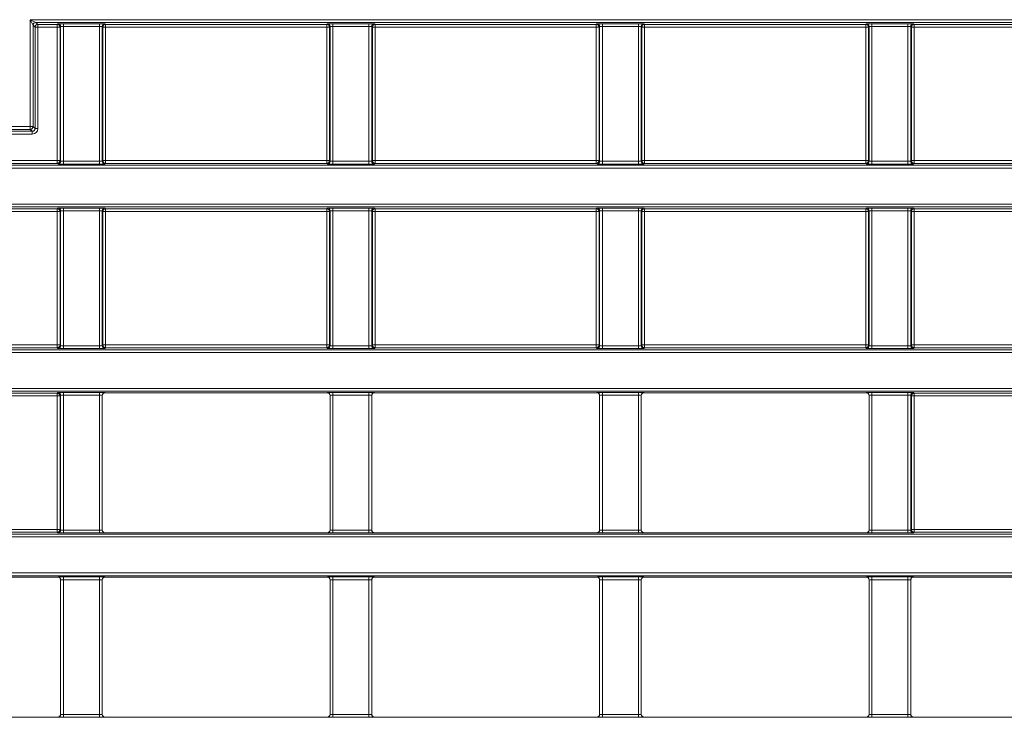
# Model space of a CAD drawing. Header units: millimetres. Extents: x 0 to 1118, y 0 to 864.
# Tile 341 of 390: x 488 to 505, y 650 to 662. Entities that reach past the tile are written whole.
import ezdxf

# ---------------------------------------------------------------- set-up
doc = ezdxf.new("R2010")
doc.units = ezdxf.units.MM

msp = doc.modelspace()

# ---------------------------------------------------------------- linework, layer by layer
at = {"color": 9, "linetype": 'Continuous', "lineweight": 0}
for p, q in [((487.7146, 662.3984), (487.8146, 662.3484)), ((487.7146, 662.3984), (603.9156, 662.3984)), ((487.7646, 662.2984), (487.7146, 662.3984)), ((487.7146, 660.4645), (487.7146, 662.3984)), ((487.7646, 662.2984), (487.7646, 660.4645)), ((487.8, 662.263), (487.7646, 662.2984)), ((487.8, 660.4291), (487.8, 662.263)), ((487.85, 662.263), (487.8, 662.263)), ((603.9156, 662.3484), (487.8146, 662.3484)), ((487.8146, 662.3484), (487.85, 662.313)), ((487.85, 662.313), (488.2015, 662.313)), ((487.85, 662.313), (487.85, 662.263)), ((488.2015, 662.263), (487.85, 662.263)), ((487.85, 662.263), (487.85, 660.4291)), ((488.2015, 662.313), (488.2129, 662.3244)), ((488.2015, 662.313), (488.2015, 662.263)), ((488.2515, 662.263), (488.2015, 662.263)), ((488.2015, 659.8494), (488.2015, 662.263)), ((488.2629, 662.2744), (488.2515, 662.263)), ((488.2515, 662.263), (488.2515, 659.8494)), ((488.2629, 659.838), (488.2629, 662.2744)), ((488.3129, 662.3261), (488.9646, 662.3261)), ((488.3129, 662.2761), (488.3129, 662.3261)), ((488.9646, 662.2761), (488.3129, 662.2761)), ((488.3129, 662.2761), (488.3129, 659.8363)), ((488.9646, 662.2761), (488.9646, 662.3261)), ((488.9646, 659.8363), (488.9646, 662.2761)), ((489.0146, 662.2744), (489.0146, 659.838)), ((489.026, 662.263), (489.0146, 662.2744)), ((489.026, 659.8494), (489.026, 662.263)), ((489.076, 662.263), (489.026, 662.263)), ((489.0646, 662.3244), (489.076, 662.313)), ((489.076, 662.313), (493.0765, 662.313)), ((489.076, 662.263), (489.076, 662.313)), ((493.0765, 662.263), (489.076, 662.263)), ((489.076, 662.263), (489.076, 659.8494)), ((493.0765, 662.313), (493.0879, 662.3244)), ((493.0765, 662.263), (493.0765, 662.313)), ((493.1265, 662.263), (493.0765, 662.263)), ((493.0765, 659.8494), (493.0765, 662.263)), ((493.1379, 662.2744), (493.1265, 662.263)), ((493.1265, 662.263), (493.1265, 659.8494)), ((493.1379, 659.838), (493.1379, 662.2744)), ((493.1879, 662.3261), (493.8396, 662.3261)), ((493.1879, 662.2761), (493.1879, 662.3261)), ((493.8396, 662.2761), (493.1879, 662.2761)), ((493.1879, 662.2761), (493.1879, 659.8363)), ((493.8396, 662.2761), (493.8396, 662.3261)), ((493.8396, 659.8363), (493.8396, 662.2761)), ((493.8896, 662.2744), (493.8896, 659.838)), ((493.901, 662.263), (493.8896, 662.2744)), ((493.901, 659.8494), (493.901, 662.263)), ((493.951, 662.263), (493.901, 662.263)), ((493.9396, 662.3244), (493.951, 662.313)), ((493.951, 662.313), (497.9515, 662.313)), ((493.951, 662.263), (493.951, 662.313)), ((493.951, 662.263), (493.951, 659.8494)), ((497.9515, 662.263), (493.951, 662.263)), ((497.9515, 662.313), (497.9629, 662.3244)), ((497.9515, 662.263), (497.9515, 662.313)), ((498.0015, 662.263), (497.9515, 662.263)), ((497.9515, 659.8494), (497.9515, 662.263)), ((498.0129, 662.2744), (498.0015, 662.263)), ((498.0015, 662.263), (498.0015, 659.8494)), ((498.0129, 659.838), (498.0129, 662.2744)), ((498.0629, 662.3261), (498.7146, 662.3261)), ((498.0629, 662.2761), (498.0629, 662.3261)), ((498.7146, 662.2761), (498.0629, 662.2761)), ((498.0629, 662.2761), (498.0629, 659.8363)), ((498.7146, 662.2761), (498.7146, 662.3261)), ((498.7146, 659.8363), (498.7146, 662.2761)), ((498.7646, 662.2744), (498.7646, 659.838)), ((498.776, 662.263), (498.7646, 662.2744)), ((498.776, 659.8494), (498.776, 662.263)), ((498.826, 662.263), (498.776, 662.263)), ((498.8146, 662.3244), (498.826, 662.313)), ((498.826, 662.313), (502.8265, 662.313)), ((498.826, 662.263), (498.826, 662.313)), ((498.826, 662.263), (498.826, 659.8494)), ((502.8265, 662.263), (498.826, 662.263)), ((502.8265, 662.313), (502.8379, 662.3244)), ((502.8265, 662.263), (502.8265, 662.313)), ((502.8265, 659.8494), (502.8265, 662.263)), ((502.8765, 662.263), (502.8265, 662.263)), ((502.8879, 662.2744), (502.8765, 662.263)), ((502.8765, 662.263), (502.8765, 659.8494)), ((502.8879, 659.838), (502.8879, 662.2744)), ((502.9379, 662.3261), (503.5896, 662.3261)), ((502.9379, 662.2761), (502.9379, 662.3261)), ((503.5896, 662.2761), (502.9379, 662.2761)), ((502.9379, 662.2761), (502.9379, 659.8363)), ((503.5896, 662.2761), (503.5896, 662.3261)), ((503.5896, 659.8363), (503.5896, 662.2761)), ((503.6396, 662.2744), (503.6396, 659.838)), ((503.651, 662.263), (503.6396, 662.2744)), ((503.651, 659.8494), (503.651, 662.263)), ((503.701, 662.263), (503.651, 662.263)), ((503.6896, 662.3244), (503.701, 662.313)), ((503.701, 662.313), (507.7015, 662.313)), ((503.701, 662.263), (503.701, 662.313)), ((507.7015, 662.263), (503.701, 662.263)), ((503.701, 662.263), (503.701, 659.8494)), ((478.5629, 660.4645), (487.7146, 660.4645)), ((487.7146, 660.4145), (478.5629, 660.4145)), ((487.7146, 660.4145), (487.7146, 660.4645)), ((487.7146, 660.4645), (487.7646, 660.4645)), ((487.75, 660.3791), (487.7146, 660.4145)), ((487.7646, 660.4645), (487.8, 660.4291)), ((487.85, 660.4291), (487.8, 660.4291)), ((484.201, 660.3791), (487.75, 660.3791)), ((487.75, 660.3291), (484.201, 660.3291)), ((487.75, 660.3291), (487.75, 660.3791)), ((470.0133, 659.764), (609.6392, 659.764)), ((609.6392, 659.714), (470.0133, 659.714)), ((484.201, 659.8494), (488.2015, 659.8494)), ((488.2015, 659.7994), (484.201, 659.7994)), ((488.2015, 659.7994), (488.2015, 659.8494)), ((488.2515, 659.8494), (488.2015, 659.8494)), ((488.2129, 659.788), (488.2015, 659.7994)), ((488.2515, 659.8494), (488.2629, 659.838)), ((488.3129, 659.7863), (488.3129, 659.8363)), ((488.3129, 659.8363), (488.9646, 659.8363)), ((488.9646, 659.7863), (488.3129, 659.7863)), ((488.9646, 659.7863), (488.9646, 659.8363)), ((489.0146, 659.838), (489.026, 659.8494)), ((489.076, 659.8494), (489.026, 659.8494)), ((489.076, 659.7994), (489.0646, 659.788)), ((489.076, 659.7994), (489.076, 659.8494)), ((489.076, 659.8494), (493.0765, 659.8494)), ((493.0765, 659.7994), (489.076, 659.7994)), ((493.0765, 659.7994), (493.0765, 659.8494)), ((493.1265, 659.8494), (493.0765, 659.8494)), ((493.0879, 659.788), (493.0765, 659.7994)), ((493.1265, 659.8494), (493.1379, 659.838)), ((493.1879, 659.7863), (493.1879, 659.8363)), ((493.1879, 659.8363), (493.8396, 659.8363)), ((493.8396, 659.7863), (493.1879, 659.7863)), ((493.8396, 659.7863), (493.8396, 659.8363)), ((493.8896, 659.838), (493.901, 659.8494)), ((493.951, 659.8494), (493.901, 659.8494)), ((493.951, 659.7994), (493.9396, 659.788)), ((493.951, 659.7994), (493.951, 659.8494)), ((493.951, 659.8494), (497.9515, 659.8494)), ((497.9515, 659.7994), (493.951, 659.7994)), ((497.9515, 659.7994), (497.9515, 659.8494)), ((498.0015, 659.8494), (497.9515, 659.8494)), ((497.9629, 659.788), (497.9515, 659.7994)), ((498.0015, 659.8494), (498.0129, 659.838)), ((498.0629, 659.7863), (498.0629, 659.8363)), ((498.0629, 659.8363), (498.7146, 659.8363)), ((498.7146, 659.7863), (498.0629, 659.7863)), ((498.7146, 659.7863), (498.7146, 659.8363)), ((498.7646, 659.838), (498.776, 659.8494)), ((498.826, 659.8494), (498.776, 659.8494)), ((498.826, 659.7994), (498.8146, 659.788)), ((498.826, 659.7994), (498.826, 659.8494)), ((498.826, 659.8494), (502.8265, 659.8494)), ((502.8265, 659.7994), (498.826, 659.7994)), ((502.8765, 659.8494), (502.8265, 659.8494)), ((502.8265, 659.7994), (502.8265, 659.8494)), ((502.8379, 659.788), (502.8265, 659.7994)), ((502.8765, 659.8494), (502.8879, 659.838)), ((502.9379, 659.7863), (502.9379, 659.8363)), ((502.9379, 659.8363), (503.5896, 659.8363)), ((503.5896, 659.7863), (502.9379, 659.7863)), ((503.5896, 659.7863), (503.5896, 659.8363)), ((503.6396, 659.838), (503.651, 659.8494)), ((503.701, 659.8494), (503.651, 659.8494)), ((503.701, 659.7994), (503.6896, 659.788)), ((503.701, 659.7994), (503.701, 659.8494)), ((503.701, 659.8494), (507.7015, 659.8494)), ((507.7015, 659.7994), (503.701, 659.7994)), ((470.0133, 659.0623), (609.6392, 659.0623)), ((609.6392, 659.0123), (470.0133, 659.0123)), ((484.201, 658.9769), (488.2015, 658.9769)), ((488.2015, 658.9769), (488.2129, 658.9883)), ((488.2015, 658.9269), (488.2015, 658.9769)), ((488.3129, 658.99), (488.9646, 658.99)), ((488.3129, 658.94), (488.3129, 658.99)), ((488.9646, 658.94), (488.9646, 658.99)), ((489.0646, 658.9883), (489.076, 658.9769)), ((489.076, 658.9769), (493.0765, 658.9769)), ((489.076, 658.9269), (489.076, 658.9769)), ((493.0765, 658.9769), (493.0879, 658.9883)), ((493.0765, 658.9269), (493.0765, 658.9769)), ((493.1879, 658.99), (493.8396, 658.99)), ((493.1879, 658.94), (493.1879, 658.99)), ((493.8396, 658.94), (493.8396, 658.99)), ((493.9396, 658.9883), (493.951, 658.9769)), ((493.951, 658.9769), (497.9515, 658.9769)), ((493.951, 658.9269), (493.951, 658.9769)), ((497.9515, 658.9769), (497.9629, 658.9883)), ((497.9515, 658.9269), (497.9515, 658.9769)), ((498.0629, 658.99), (498.7146, 658.99)), ((498.0629, 658.94), (498.0629, 658.99)), ((498.7146, 658.94), (498.7146, 658.99)), ((498.8146, 658.9883), (498.826, 658.9769)), ((498.826, 658.9769), (502.8265, 658.9769)), ((498.826, 658.9269), (498.826, 658.9769)), ((502.8265, 658.9769), (502.8379, 658.9883)), ((502.8265, 658.9269), (502.8265, 658.9769)), ((502.9379, 658.99), (503.5896, 658.99)), ((502.9379, 658.94), (502.9379, 658.99)), ((503.5896, 658.94), (503.5896, 658.99)), ((503.6896, 658.9883), (503.701, 658.9769)), ((503.701, 658.9769), (507.7015, 658.9769)), ((503.701, 658.9269), (503.701, 658.9769)), ((488.2015, 658.9269), (484.201, 658.9269)), ((488.2015, 658.9269), (488.2515, 658.9269)), ((488.2015, 656.5133), (488.2015, 658.9269)), ((488.2629, 658.9383), (488.2515, 658.9269)), ((488.2515, 658.9269), (488.2515, 656.5133)), ((488.2629, 656.5019), (488.2629, 658.9383)), ((488.9646, 658.94), (488.3129, 658.94)), ((488.3129, 658.94), (488.3129, 656.5002)), ((488.9646, 656.5002), (488.9646, 658.94)), ((489.0146, 658.9383), (489.0146, 656.5019)), ((489.026, 658.9269), (489.0146, 658.9383)), ((489.026, 656.5133), (489.026, 658.9269)), ((489.026, 658.9269), (489.076, 658.9269)), ((493.0765, 658.9269), (489.076, 658.9269)), ((489.076, 658.9269), (489.076, 656.5133)), ((493.0765, 658.9269), (493.1265, 658.9269)), ((493.0765, 656.5133), (493.0765, 658.9269)), ((493.1379, 658.9383), (493.1265, 658.9269)), ((493.1265, 658.9269), (493.1265, 656.5133)), ((493.1379, 656.5019), (493.1379, 658.9383)), ((493.8396, 658.94), (493.1879, 658.94)), ((493.1879, 658.94), (493.1879, 656.5002)), ((493.8396, 656.5002), (493.8396, 658.94)), ((493.8896, 658.9383), (493.8896, 656.5019)), ((493.901, 658.9269), (493.8896, 658.9383)), ((493.901, 656.5133), (493.901, 658.9269)), ((493.901, 658.9269), (493.951, 658.9269)), ((493.951, 658.9269), (493.951, 656.5133)), ((497.9515, 658.9269), (493.951, 658.9269)), ((497.9515, 658.9269), (498.0015, 658.9269)), ((497.9515, 656.5133), (497.9515, 658.9269)), ((498.0129, 658.9383), (498.0015, 658.9269)), ((498.0015, 658.9269), (498.0015, 656.5133)), ((498.0129, 656.5019), (498.0129, 658.9383)), ((498.7146, 658.94), (498.0629, 658.94)), ((498.0629, 658.94), (498.0629, 656.5002)), ((498.7146, 656.5002), (498.7146, 658.94)), ((498.7646, 658.9383), (498.7646, 656.5019)), ((498.776, 658.9269), (498.7646, 658.9383)), ((498.776, 656.5133), (498.776, 658.9269)), ((498.776, 658.9269), (498.826, 658.9269)), ((498.826, 658.9269), (498.826, 656.5133)), ((502.8265, 658.9269), (498.826, 658.9269)), ((502.8265, 658.9269), (502.8765, 658.9269)), ((502.8265, 656.5133), (502.8265, 658.9269)), ((502.8879, 658.9383), (502.8765, 658.9269)), ((502.8765, 658.9269), (502.8765, 656.5133)), ((502.8879, 656.5019), (502.8879, 658.9383)), ((503.5896, 658.94), (502.9379, 658.94)), ((502.9379, 658.94), (502.9379, 656.5002)), ((503.5896, 656.5002), (503.5896, 658.94)), ((503.6396, 658.9383), (503.6396, 656.5019)), ((503.651, 658.9269), (503.6396, 658.9383)), ((503.651, 656.5133), (503.651, 658.9269)), ((503.651, 658.9269), (503.701, 658.9269)), ((503.701, 658.9269), (503.701, 656.5133)), ((507.7015, 658.9269), (503.701, 658.9269)), ((484.201, 656.5133), (488.2015, 656.5133)), ((488.2015, 656.5133), (488.2515, 656.5133)), ((488.2015, 656.4633), (488.2015, 656.5133)), ((488.2515, 656.5133), (488.2629, 656.5019)), ((488.3129, 656.4502), (488.3129, 656.5002)), ((488.3129, 656.5002), (488.9646, 656.5002)), ((488.9646, 656.4502), (488.9646, 656.5002)), ((489.0146, 656.5019), (489.026, 656.5133)), ((489.026, 656.5133), (489.076, 656.5133)), ((489.076, 656.4633), (489.076, 656.5133)), ((489.076, 656.5133), (493.0765, 656.5133)), ((493.0765, 656.5133), (493.1265, 656.5133)), ((493.0765, 656.4633), (493.0765, 656.5133)), ((493.1265, 656.5133), (493.1379, 656.5019)), ((493.1879, 656.4502), (493.1879, 656.5002)), ((493.1879, 656.5002), (493.8396, 656.5002)), ((493.8396, 656.4502), (493.8396, 656.5002)), ((493.8896, 656.5019), (493.901, 656.5133)), ((493.901, 656.5133), (493.951, 656.5133)), ((493.951, 656.4633), (493.951, 656.5133)), ((493.951, 656.5133), (497.9515, 656.5133)), ((497.9515, 656.5133), (498.0015, 656.5133)), ((497.9515, 656.4633), (497.9515, 656.5133)), ((498.0015, 656.5133), (498.0129, 656.5019)), ((498.0629, 656.4502), (498.0629, 656.5002)), ((498.0629, 656.5002), (498.7146, 656.5002)), ((498.7146, 656.4502), (498.7146, 656.5002)), ((498.7646, 656.5019), (498.776, 656.5133)), ((498.776, 656.5133), (498.826, 656.5133)), ((498.826, 656.4633), (498.826, 656.5133)), ((498.826, 656.5133), (502.8265, 656.5133)), ((502.8265, 656.4633), (502.8265, 656.5133)), ((502.8265, 656.5133), (502.8765, 656.5133)), ((502.8765, 656.5133), (502.8879, 656.5019)), ((502.9379, 656.4502), (502.9379, 656.5002)), ((502.9379, 656.5002), (503.5896, 656.5002)), ((503.5896, 656.4502), (503.5896, 656.5002)), ((503.6396, 656.5019), (503.651, 656.5133)), ((503.651, 656.5133), (503.701, 656.5133)), ((503.701, 656.4633), (503.701, 656.5133)), ((503.701, 656.5133), (507.7015, 656.5133)), ((470.0133, 656.4279), (609.6392, 656.4279)), ((609.6392, 656.3779), (470.0133, 656.3779)), ((488.2015, 656.4633), (484.201, 656.4633)), ((488.2129, 656.4519), (488.2015, 656.4633)), ((488.9646, 656.4502), (488.3129, 656.4502)), ((489.076, 656.4633), (489.0646, 656.4519)), ((493.0765, 656.4633), (489.076, 656.4633)), ((493.0879, 656.4519), (493.0765, 656.4633)), ((493.8396, 656.4502), (493.1879, 656.4502)), ((493.951, 656.4633), (493.9396, 656.4519)), ((497.9515, 656.4633), (493.951, 656.4633)), ((497.9629, 656.4519), (497.9515, 656.4633)), ((498.7146, 656.4502), (498.0629, 656.4502)), ((498.826, 656.4633), (498.8146, 656.4519)), ((502.8265, 656.4633), (498.826, 656.4633)), ((502.8379, 656.4519), (502.8265, 656.4633)), ((503.5896, 656.4502), (502.9379, 656.4502)), ((503.701, 656.4633), (503.6896, 656.4519)), ((507.7015, 656.4633), (503.701, 656.4633)), ((470.0133, 655.7262), (609.6392, 655.7262)), ((609.6392, 655.6762), (470.0133, 655.6762)), ((484.201, 655.6408), (488.2015, 655.6408)), ((488.2015, 655.5908), (484.201, 655.5908)), ((488.2015, 655.6408), (488.2129, 655.6522)), ((488.2015, 655.5908), (488.2015, 655.6408)), ((488.2015, 655.5908), (488.2515, 655.5908)), ((488.2015, 653.1771), (488.2015, 655.5908)), ((488.2629, 655.6022), (488.2515, 655.5908)), ((488.2515, 655.5908), (488.2515, 653.1771)), ((488.2629, 653.1658), (488.2629, 655.6022)), ((488.3129, 655.6539), (488.9646, 655.6539)), ((488.3129, 655.6039), (488.3129, 655.6539)), ((488.9646, 655.6039), (488.3129, 655.6039)), ((488.3129, 655.6039), (488.3129, 653.1641)), ((488.9646, 655.6039), (488.9646, 655.6539)), ((488.9646, 653.1641), (488.9646, 655.6039)), ((489.0146, 655.6022), (489.0146, 653.1658)), ((489.0164, 655.6004), (489.0146, 655.6022)), ((489.0646, 655.6522), (489.0663, 655.6504)), ((493.0861, 655.6504), (493.0879, 655.6522)), ((493.1379, 655.6022), (493.1361, 655.6004)), ((493.1379, 653.1658), (493.1379, 655.6022)), ((493.1879, 655.6539), (493.8396, 655.6539)), ((493.1879, 655.6539), (493.1879, 655.6039)), ((493.8396, 655.6039), (493.1879, 655.6039)), ((493.1879, 655.6039), (493.1879, 653.1641)), ((493.8396, 655.6539), (493.8396, 655.6039)), ((493.8396, 653.1641), (493.8396, 655.6039)), ((493.8896, 655.6022), (493.8896, 653.1658)), ((493.8914, 655.6004), (493.8896, 655.6022)), ((493.9396, 655.6522), (493.9413, 655.6504)), ((497.9611, 655.6504), (497.9629, 655.6522)), ((498.0129, 655.6022), (498.0111, 655.6004)), ((498.0129, 653.1658), (498.0129, 655.6022)), ((498.0629, 655.6539), (498.7146, 655.6539)), ((498.0629, 655.6539), (498.0629, 655.6039)), ((498.7146, 655.6039), (498.0629, 655.6039)), ((498.0629, 655.6039), (498.0629, 653.1641)), ((498.7146, 655.6539), (498.7146, 655.6039)), ((498.7146, 653.1641), (498.7146, 655.6039)), ((498.7646, 655.6022), (498.7646, 653.1658)), ((498.7664, 655.6004), (498.7646, 655.6022)), ((498.8146, 655.6522), (498.8163, 655.6504)), ((502.8361, 655.6504), (502.8379, 655.6522)), ((502.8879, 655.6022), (502.8861, 655.6004)), ((502.8879, 653.1658), (502.8879, 655.6022)), ((502.9379, 655.6539), (503.5896, 655.6539)), ((502.9379, 655.6539), (502.9379, 655.6039)), ((503.5896, 655.6039), (502.9379, 655.6039)), ((502.9379, 655.6039), (502.9379, 653.1641)), ((503.5896, 655.6539), (503.5896, 655.6039)), ((503.5896, 653.1641), (503.5896, 655.6039)), ((503.6396, 655.6022), (503.6396, 653.1658)), ((503.651, 655.5908), (503.6396, 655.6022)), ((503.651, 653.1771), (503.651, 655.5908)), ((503.701, 655.5908), (503.651, 655.5908)), ((503.6896, 655.6522), (503.701, 655.6408)), ((503.701, 655.6408), (507.7015, 655.6408)), ((503.701, 655.5908), (503.701, 655.6408)), ((503.701, 655.5908), (503.701, 653.1771)), ((507.7015, 655.5908), (503.701, 655.5908)), ((484.201, 653.1771), (488.2015, 653.1771)), ((488.2015, 653.1272), (484.201, 653.1272)), ((488.2015, 653.1272), (488.2015, 653.1771)), ((488.2515, 653.1771), (488.2015, 653.1771)), ((488.2129, 653.1158), (488.2015, 653.1272)), ((488.2515, 653.1771), (488.2629, 653.1658)), ((488.3129, 653.1141), (488.3129, 653.1641)), ((488.3129, 653.1641), (488.9646, 653.1641)), ((488.9646, 653.1141), (488.3129, 653.1141)), ((488.9646, 653.1141), (488.9646, 653.1641)), ((489.0146, 653.1658), (489.0164, 653.1675)), ((489.0663, 653.1175), (489.0646, 653.1158)), ((493.0879, 653.1158), (493.0861, 653.1175)), ((493.1361, 653.1675), (493.1379, 653.1658)), ((493.1879, 653.1641), (493.8396, 653.1641)), ((493.1879, 653.1641), (493.1879, 653.1141)), ((493.8396, 653.1141), (493.1879, 653.1141)), ((493.8396, 653.1641), (493.8396, 653.1141)), ((493.8896, 653.1658), (493.8914, 653.1675)), ((493.9413, 653.1175), (493.9396, 653.1158)), ((497.9629, 653.1158), (497.9611, 653.1175)), ((498.0111, 653.1675), (498.0129, 653.1658)), ((498.0629, 653.1641), (498.0629, 653.1141)), ((498.0629, 653.1641), (498.7146, 653.1641)), ((498.7146, 653.1141), (498.0629, 653.1141)), ((498.7146, 653.1641), (498.7146, 653.1141)), ((498.7646, 653.1658), (498.7664, 653.1675)), ((498.8163, 653.1175), (498.8146, 653.1158)), ((502.8379, 653.1158), (502.8361, 653.1175)), ((502.8861, 653.1675), (502.8879, 653.1658)), ((502.9379, 653.1641), (503.5896, 653.1641)), ((502.9379, 653.1641), (502.9379, 653.1141)), ((503.5896, 653.1141), (502.9379, 653.1141)), ((503.5896, 653.1641), (503.5896, 653.1141)), ((503.6396, 653.1658), (503.651, 653.1771)), ((503.701, 653.1771), (503.651, 653.1771)), ((503.701, 653.1272), (503.6896, 653.1158)), ((503.701, 653.1272), (503.701, 653.1771)), ((503.701, 653.1771), (507.7015, 653.1771)), ((507.7015, 653.1272), (503.701, 653.1272)), ((470.0133, 653.0918), (609.6392, 653.0918)), ((609.6392, 653.0418), (470.0133, 653.0418)), ((470.0133, 652.3901), (609.6392, 652.3901)), ((609.6392, 652.3401), (470.0133, 652.3401)), ((488.2111, 652.3143), (488.2129, 652.3161)), ((488.2629, 652.2661), (488.2611, 652.2643)), ((488.2629, 649.8297), (488.2629, 652.2661)), ((488.3129, 652.3178), (488.9646, 652.3178)), ((488.3129, 652.3178), (488.3129, 652.2678)), ((488.9646, 652.2678), (488.3129, 652.2678)), ((488.3129, 652.2678), (488.3129, 649.8279)), ((488.9646, 652.3178), (488.9646, 652.2678)), ((488.9646, 649.8279), (488.9646, 652.2678)), ((489.0146, 652.2661), (489.0146, 649.8297)), ((489.0164, 652.2643), (489.0146, 652.2661)), ((489.0646, 652.3161), (489.0663, 652.3143)), ((493.0861, 652.3143), (493.0879, 652.3161)), ((493.1379, 652.2661), (493.1361, 652.2643)), ((493.1379, 649.8297), (493.1379, 652.2661)), ((493.1879, 652.3178), (493.8396, 652.3178)), ((493.1879, 652.3178), (493.1879, 652.2678)), ((493.8396, 652.2678), (493.1879, 652.2678)), ((493.1879, 652.2678), (493.1879, 649.8279)), ((493.8396, 652.3178), (493.8396, 652.2678)), ((493.8396, 649.8279), (493.8396, 652.2678)), ((493.8896, 652.2661), (493.8896, 649.8297)), ((493.8914, 652.2643), (493.8896, 652.2661)), ((493.9396, 652.3161), (493.9413, 652.3143)), ((497.9611, 652.3143), (497.9629, 652.3161)), ((498.0129, 652.2661), (498.0111, 652.2643)), ((498.0129, 649.8297), (498.0129, 652.2661)), ((498.0629, 652.3178), (498.7146, 652.3178)), ((498.0629, 652.3178), (498.0629, 652.2678)), ((498.7146, 652.2678), (498.0629, 652.2678)), ((498.0629, 652.2678), (498.0629, 649.8279)), ((498.7146, 652.3178), (498.7146, 652.2678)), ((498.7146, 649.8279), (498.7146, 652.2678)), ((498.7646, 652.2661), (498.7646, 649.8297)), ((498.7664, 652.2643), (498.7646, 652.2661)), ((498.8146, 652.3161), (498.8163, 652.3143)), ((502.8361, 652.3143), (502.8379, 652.3161)), ((502.8879, 652.2661), (502.8861, 652.2643)), ((502.8879, 649.8297), (502.8879, 652.2661)), ((502.9379, 652.3178), (503.5896, 652.3178)), ((502.9379, 652.3178), (502.9379, 652.2678)), ((503.5896, 652.2678), (502.9379, 652.2678)), ((502.9379, 652.2678), (502.9379, 649.8279)), ((503.5896, 652.3178), (503.5896, 652.2678)), ((503.5896, 649.8279), (503.5896, 652.2678)), ((503.6396, 652.2661), (503.6396, 649.8297)), ((503.6414, 652.2643), (503.6396, 652.2661)), ((503.6896, 652.3161), (503.6913, 652.3143)), ((488.2129, 649.7797), (488.2111, 649.7814)), ((488.2611, 649.8314), (488.2629, 649.8297)), ((488.3129, 649.8279), (488.3129, 649.7779)), ((488.3129, 649.8279), (488.9646, 649.8279)), ((488.9646, 649.7779), (488.3129, 649.7779)), ((488.9646, 649.8279), (488.9646, 649.7779)), ((489.0146, 649.8297), (489.0164, 649.8314)), ((489.0663, 649.7814), (489.0646, 649.7797)), ((493.0879, 649.7797), (493.0861, 649.7814)), ((493.1361, 649.8314), (493.1379, 649.8297)), ((493.1879, 649.8279), (493.8396, 649.8279)), ((493.1879, 649.8279), (493.1879, 649.7779)), ((493.8396, 649.7779), (493.1879, 649.7779)), ((493.8396, 649.8279), (493.8396, 649.7779)), ((493.8896, 649.8297), (493.8914, 649.8314)), ((493.9413, 649.7814), (493.9396, 649.7797)), ((497.9629, 649.7797), (497.9611, 649.7814)), ((498.0111, 649.8314), (498.0129, 649.8297)), ((498.0629, 649.8279), (498.0629, 649.7779)), ((498.0629, 649.8279), (498.7146, 649.8279)), ((498.7146, 649.7779), (498.0629, 649.7779)), ((498.7146, 649.8279), (498.7146, 649.7779)), ((498.7646, 649.8297), (498.7664, 649.8314)), ((498.8163, 649.7814), (498.8146, 649.7797)), ((502.8379, 649.7797), (502.8361, 649.7814)), ((502.8861, 649.8314), (502.8879, 649.8297)), ((502.9379, 649.8279), (503.5896, 649.8279)), ((502.9379, 649.8279), (502.9379, 649.7779)), ((503.5896, 649.7779), (502.9379, 649.7779)), ((503.5896, 649.8279), (503.5896, 649.7779)), ((503.6396, 649.8297), (503.6414, 649.8314)), ((503.6913, 649.7814), (503.6896, 649.7797))]:
    msp.add_line(p, q, dxfattribs=at)
at = {"color": 7, "linetype": 'Continuous', "lineweight": 15}
for p, q in [((489.0164, 653.1675), (489.0164, 655.6004)), ((489.0663, 655.6504), (493.0861, 655.6504)), ((493.1361, 655.6004), (493.1361, 653.1675)), ((493.8914, 653.1675), (493.8914, 655.6004)), ((493.9413, 655.6504), (497.9611, 655.6504)), ((498.0111, 655.6004), (498.0111, 653.1675)), ((498.7664, 653.1675), (498.7664, 655.6004)), ((498.8163, 655.6504), (502.8361, 655.6504)), ((502.8861, 655.6004), (502.8861, 653.1675)), ((489.0663, 653.1175), (493.0861, 653.1175)), ((493.9413, 653.1175), (497.9611, 653.1175)), ((498.8163, 653.1175), (502.8361, 653.1175)), ((484.1913, 652.3143), (488.2111, 652.3143)), ((488.2611, 652.2643), (488.2611, 649.8314)), ((489.0164, 649.8314), (489.0164, 652.2643)), ((489.0663, 652.3143), (493.0861, 652.3143)), ((493.1361, 652.2643), (493.1361, 649.8314)), ((493.8914, 649.8314), (493.8914, 652.2643)), ((493.9413, 652.3143), (497.9611, 652.3143)), ((498.0111, 652.2643), (498.0111, 649.8314)), ((498.7664, 649.8314), (498.7664, 652.2643)), ((498.8163, 652.3143), (502.8361, 652.3143)), ((502.8861, 652.2643), (502.8861, 649.8314)), ((503.6414, 649.8314), (503.6414, 652.2643)), ((503.6913, 652.3143), (507.7111, 652.3143)), ((484.1913, 649.7814), (488.2111, 649.7814)), ((489.0663, 649.7814), (493.0861, 649.7814)), ((493.9413, 649.7814), (497.9611, 649.7814)), ((498.8163, 649.7814), (502.8361, 649.7814)), ((503.6913, 649.7814), (507.7111, 649.7814))]:
    msp.add_line(p, q, dxfattribs=at)
at = {"color": 9, "linetype": 'Continuous', "lineweight": 0}
for centre, start, end in [((487.8146, 662.2984), 90.02044, 179.97956), ((487.85, 662.263), 90.02044, 179.97956), ((488.2015, 662.263), 0.02044, 89.97956), ((488.2129, 662.2744), 0.02044, 89.97956), ((489.0646, 662.2744), 90.02044, 179.97956), ((489.076, 662.263), 90.02044, 179.97956), ((493.0765, 662.263), 0.02044, 89.97956), ((493.0879, 662.2744), 0.02044, 89.97956), ((493.9396, 662.2744), 90.02044, 179.97956), ((493.951, 662.263), 90.02044, 179.97956), ((497.9515, 662.263), 0.02044, 89.97956), ((497.9629, 662.2744), 0.02044, 89.97956), ((498.8146, 662.2744), 90.02044, 179.97956), ((498.826, 662.263), 90.02044, 179.97956), ((502.8265, 662.263), 0.02044, 89.97956), ((502.8379, 662.2744), 0.02044, 89.97956), ((503.6896, 662.2744), 90.02044, 179.97956), ((503.701, 662.263), 90.02044, 179.97956), ((487.7146, 660.4645), 270.02044, 359.97956), ((488.2015, 659.8494), 270.02044, 359.97956), ((488.2129, 659.838), 270.02044, 359.97956), ((489.0646, 659.838), 180.02044, 269.97956), ((489.076, 659.8494), 180.02044, 269.97956), ((493.0765, 659.8494), 270.02044, 359.97956), ((493.0879, 659.838), 270.02044, 359.97956), ((493.9396, 659.838), 180.02044, 269.97956), ((493.951, 659.8494), 180.02044, 269.97956), ((497.9515, 659.8494), 270.02044, 359.97956), ((497.9629, 659.838), 270.02044, 359.97956), ((498.8146, 659.838), 180.02044, 269.97956), ((498.826, 659.8494), 180.02044, 269.97956), ((502.8265, 659.8494), 270.02044, 359.97956), ((502.8379, 659.838), 270.02044, 359.97956), ((503.6896, 659.838), 180.02044, 269.97956), ((503.701, 659.8494), 180.02044, 269.97956), ((488.2015, 658.9269), 0.02044, 89.97956), ((488.2129, 658.9383), 0.02044, 89.97956), ((489.0646, 658.9383), 90.02044, 179.97956), ((489.076, 658.9269), 90.02044, 179.97956), ((493.0765, 658.9269), 0.02044, 89.97956), ((493.0879, 658.9383), 0.02044, 89.97956), ((493.9396, 658.9383), 90.02044, 179.97956), ((493.951, 658.9269), 90.02044, 179.97956), ((497.9515, 658.9269), 0.02044, 89.97956), ((497.9629, 658.9383), 0.02044, 89.97956), ((498.8146, 658.9383), 90.02044, 179.97956), ((498.826, 658.9269), 90.02044, 179.97956), ((502.8265, 658.9269), 0.02044, 89.97956), ((502.8379, 658.9383), 0.02044, 89.97956), ((503.6896, 658.9383), 90.02044, 179.97956), ((503.701, 658.9269), 90.02044, 179.97956), ((488.2015, 656.5133), 270.02044, 359.97956), ((488.2129, 656.5019), 270.02044, 359.97956), ((489.0646, 656.5019), 180.02044, 269.97956), ((489.076, 656.5133), 180.02044, 269.97956), ((493.0765, 656.5133), 270.02044, 359.97956), ((493.0879, 656.5019), 270.02044, 359.97956), ((493.9396, 656.5019), 180.02044, 269.97956), ((493.951, 656.5133), 180.02044, 269.97956), ((497.9515, 656.5133), 270.02044, 359.97956), ((497.9629, 656.5019), 270.02044, 359.97956), ((498.8146, 656.5019), 180.02044, 269.97956), ((498.826, 656.5133), 180.02044, 269.97956), ((502.8265, 656.5133), 270.02044, 359.97956), ((502.8379, 656.5019), 270.02044, 359.97956), ((503.6896, 656.5019), 180.02044, 269.97956), ((503.701, 656.5133), 180.02044, 269.97956), ((488.2015, 655.5908), 0.02044, 89.97956), ((488.2129, 655.6022), 0.02044, 89.97956), ((489.0646, 655.6022), 90.02044, 179.97956), ((493.0879, 655.6022), 0.02044, 89.97956), ((493.9396, 655.6022), 90.02044, 179.97956), ((497.9629, 655.6022), 0.02044, 89.97956), ((498.8146, 655.6022), 90.02044, 179.97956), ((502.8379, 655.6022), 0.02044, 89.97956), ((503.6896, 655.6022), 90.02044, 179.97956), ((503.701, 655.5908), 90.02044, 179.97956), ((488.2015, 653.1772), 270.02044, 359.97956), ((488.2129, 653.1658), 270.02044, 359.97956), ((489.0646, 653.1658), 180.02044, 269.97956), ((493.0879, 653.1658), 270.02044, 359.97956), ((493.9396, 653.1658), 180.02044, 269.97956), ((497.9629, 653.1658), 270.02044, 359.97956), ((498.8146, 653.1658), 180.02044, 269.97956), ((502.8379, 653.1658), 270.02044, 359.97956), ((503.6896, 653.1658), 180.02044, 269.97956), ((503.701, 653.1772), 180.02044, 269.97956), ((488.2129, 652.266), 0.02044, 89.97956), ((489.0646, 652.266), 90.02044, 179.97956), ((493.0879, 652.266), 0.02044, 89.97956), ((493.9396, 652.266), 90.02044, 179.97956), ((497.9629, 652.266), 0.02044, 89.97956), ((498.8146, 652.266), 90.02044, 179.97956), ((502.8379, 652.266), 0.02044, 89.97956), ((503.6896, 652.266), 90.02044, 179.97956), ((488.2129, 649.8297), 270.02044, 359.97956), ((489.0646, 649.8297), 180.02044, 269.97956), ((493.0879, 649.8297), 270.02044, 359.97956), ((493.9396, 649.8297), 180.02044, 269.97956), ((497.9629, 649.8297), 270.02044, 359.97956), ((498.8146, 649.8297), 180.02044, 269.97956), ((502.8379, 649.8297), 270.02044, 359.97956), ((503.6896, 649.8297), 180.02044, 269.97956)]:
    msp.add_arc(centre, 0.05, start, end, dxfattribs=at)
for centre, major_axis, ratio, start_param, end_param in [((488.3129, 662.3244), (0.1, 0), 0.0174551, 1.5707963, 3.1241394), ((488.3129, 662.2744), (0.05, 0), 0.0349101, 1.5707963, 3.1241394), ((488.9646, 662.3244), (0.1, 0), 0.0174551, 0.0174533, 1.5707963), ((488.9646, 662.2744), (0.05, 0), 0.0349101, 0.0174533, 1.5707963), ((493.1879, 662.3244), (0.1, 0), 0.0174551, 1.5707963, 3.1241394), ((493.1879, 662.2744), (0.05, 0), 0.0349101, 1.5707963, 3.1241394), ((493.8396, 662.3244), (0.1, 0), 0.0174551, 0.0174533, 1.5707963), ((493.8396, 662.2744), (0.05, 0), 0.0349101, 0.0174533, 1.5707963), ((498.0629, 662.3244), (0.1, 0), 0.0174551, 1.5707963, 3.1241394), ((498.0629, 662.2744), (0.05, 0), 0.0349101, 1.5707963, 3.1241394), ((498.7146, 662.3244), (0.1, 0), 0.0174551, 0.0174533, 1.5707963), ((498.7146, 662.2744), (0.05, 0), 0.0349101, 0.0174533, 1.5707963), ((502.9379, 662.3244), (0.1, 0), 0.0174551, 1.5707963, 3.1241394), ((502.9379, 662.2744), (0.05, 0), 0.0349101, 1.5707963, 3.1241394), ((503.5896, 662.3244), (0.1, 0), 0.0174551, 0.0174533, 1.5707963), ((503.5896, 662.2744), (0.05, 0), 0.0349101, 0.0174533, 1.5707963), ((487.7499, 660.4291), (0.0354, -0.0354), 0.999087, 5.4979394, 7.0684312), ((487.7499, 660.4291), (-0.0707, 0.0707), 0.9996955, 2.3563468, 3.9268385), ((488.3129, 659.788), (0.1, 0), 0.0174551, 3.1590459, 4.712389), ((488.3129, 659.838), (0.05, 0), 0.0349101, 3.1590459, 4.712389), ((488.9646, 659.838), (0.05, 0), 0.0349101, 4.712389, 6.265732), ((488.9646, 659.788), (0.1, 0), 0.0174551, 4.712389, 6.265732), ((493.1879, 659.788), (0.1, 0), 0.0174551, 3.1590459, 4.712389), ((493.1879, 659.838), (0.05, 0), 0.0349101, 3.1590459, 4.712389), ((493.8396, 659.838), (0.05, 0), 0.0349101, 4.712389, 6.265732), ((493.8396, 659.788), (0.1, 0), 0.0174551, 4.712389, 6.265732), ((498.0629, 659.788), (0.1, 0), 0.0174551, 3.1590459, 4.712389), ((498.0629, 659.838), (0.05, 0), 0.0349101, 3.1590459, 4.712389), ((498.7146, 659.838), (0.05, 0), 0.0349101, 4.712389, 6.265732), ((498.7146, 659.788), (0.1, 0), 0.0174551, 4.712389, 6.265732), ((502.9379, 659.788), (0.1, 0), 0.0174551, 3.1590459, 4.712389), ((502.9379, 659.838), (0.05, 0), 0.0349101, 3.1590459, 4.712389), ((503.5896, 659.838), (0.05, 0), 0.0349101, 4.712389, 6.265732), ((503.5896, 659.788), (0.1, 0), 0.0174551, 4.712389, 6.265732), ((488.3129, 658.9882), (0.1, 0), 0.0174551, 1.5707963, 3.1241394), ((488.9646, 658.9882), (0.1, 0), 0.0174551, 0.0174533, 1.5707963), ((493.1879, 658.9882), (0.1, 0), 0.0174551, 1.5707963, 3.1241394), ((493.8396, 658.9882), (0.1, 0), 0.0174551, 0.0174533, 1.5707963), ((498.0629, 658.9882), (0.1, 0), 0.0174551, 1.5707963, 3.1241394), ((498.7146, 658.9882), (0.1, 0), 0.0174551, 0.0174533, 1.5707963), ((502.9379, 658.9882), (0.1, 0), 0.0174551, 1.5707963, 3.1241394), ((503.5896, 658.9882), (0.1, 0), 0.0174551, 0.0174533, 1.5707963), ((488.3129, 658.9383), (0.05, 0), 0.0349101, 1.5707963, 3.1241394), ((488.9646, 658.9383), (0.05, 0), 0.0349101, 0.0174533, 1.5707963), ((493.1879, 658.9383), (0.05, 0), 0.0349101, 1.5707963, 3.1241394), ((493.8396, 658.9383), (0.05, 0), 0.0349101, 0.0174533, 1.5707963), ((498.0629, 658.9383), (0.05, 0), 0.0349101, 1.5707963, 3.1241394), ((498.7146, 658.9383), (0.05, 0), 0.0349101, 0.0174533, 1.5707963), ((502.9379, 658.9383), (0.05, 0), 0.0349101, 1.5707963, 3.1241394), ((503.5896, 658.9383), (0.05, 0), 0.0349101, 0.0174533, 1.5707963), ((488.3129, 656.5019), (0.05, 0), 0.0349101, 3.1590459, 4.712389), ((488.9646, 656.5019), (0.05, 0), 0.0349101, 4.712389, 6.265732), ((493.1879, 656.5019), (0.05, 0), 0.0349101, 3.1590459, 4.712389), ((493.8396, 656.5019), (0.05, 0), 0.0349101, 4.712389, 6.265732), ((498.0629, 656.5019), (0.05, 0), 0.0349101, 3.1590459, 4.712389), ((498.7146, 656.5019), (0.05, 0), 0.0349101, 4.712389, 6.265732), ((502.9379, 656.5019), (0.05, 0), 0.0349101, 3.1590459, 4.712389), ((503.5896, 656.5019), (0.05, 0), 0.0349101, 4.712389, 6.265732), ((488.3129, 656.4519), (0.1, 0), 0.0174551, 3.1590459, 4.712389), ((488.9646, 656.4519), (0.1, 0), 0.0174551, 4.712389, 6.265732), ((493.1879, 656.4519), (0.1, 0), 0.0174551, 3.1590459, 4.712389), ((493.8396, 656.4519), (0.1, 0), 0.0174551, 4.712389, 6.265732), ((498.0629, 656.4519), (0.1, 0), 0.0174551, 3.1590459, 4.712389), ((498.7146, 656.4519), (0.1, 0), 0.0174551, 4.712389, 6.265732), ((502.9379, 656.4519), (0.1, 0), 0.0174551, 3.1590459, 4.712389), ((503.5896, 656.4519), (0.1, 0), 0.0174551, 4.712389, 6.265732), ((488.3129, 655.6521), (0.1, 0), 0.0174551, 1.5707963, 3.1241394), ((488.3129, 655.6021), (0.05, 0), 0.0349101, 1.5707963, 3.1241394), ((488.9646, 655.6521), (0.1, 0), 0.0174551, 0.0174533, 1.5707963), ((488.9646, 655.6021), (0.05, 0), 0.0349101, 0.0174533, 1.5707963), ((493.1879, 655.6521), (0.1, 0), 0.0174551, 1.5707963, 3.1241394), ((493.1879, 655.6021), (0.05, 0), 0.0349101, 1.5707963, 3.1241394), ((493.8396, 655.6521), (0.1, 0), 0.0174551, 0.0174533, 1.5707963), ((493.8396, 655.6021), (0.05, 0), 0.0349101, 0.0174533, 1.5707963), ((498.0629, 655.6521), (0.1, 0), 0.0174551, 1.5707963, 3.1241394), ((498.0629, 655.6021), (0.05, 0), 0.0349101, 1.5707963, 3.1241394), ((498.7146, 655.6521), (0.1, 0), 0.0174551, 0.0174533, 1.5707963), ((498.7146, 655.6021), (0.05, 0), 0.0349101, 0.0174533, 1.5707963), ((502.9379, 655.6521), (0.1, 0), 0.0174551, 1.5707963, 3.1241394), ((502.9379, 655.6021), (0.05, 0), 0.0349101, 1.5707963, 3.1241394), ((503.5896, 655.6521), (0.1, 0), 0.0174551, 0.0174533, 1.5707963), ((503.5896, 655.6021), (0.05, 0), 0.0349101, 0.0174533, 1.5707963), ((488.3129, 653.1158), (0.1, 0), 0.0174551, 3.1590459, 4.712389), ((488.3129, 653.1658), (0.05, 0), 0.0349101, 3.1590459, 4.712389), ((488.9646, 653.1658), (0.05, 0), 0.0349101, 4.712389, 6.265732), ((488.9646, 653.1158), (0.1, 0), 0.0174551, 4.712389, 6.265732), ((493.1879, 653.1158), (0.1, 0), 0.0174551, 3.1590459, 4.712389), ((493.1879, 653.1658), (0.05, 0), 0.0349101, 3.1590459, 4.712389), ((493.8396, 653.1658), (0.05, 0), 0.0349101, 4.712389, 6.265732), ((493.8396, 653.1158), (0.1, 0), 0.0174551, 4.712389, 6.265732), ((498.0629, 653.1158), (0.1, 0), 0.0174551, 3.1590459, 4.712389), ((498.0629, 653.1658), (0.05, 0), 0.0349101, 3.1590459, 4.712389), ((498.7146, 653.1658), (0.05, 0), 0.0349101, 4.712389, 6.265732), ((498.7146, 653.1158), (0.1, 0), 0.0174551, 4.712389, 6.265732), ((502.9379, 653.1158), (0.1, 0), 0.0174551, 3.1590459, 4.712389), ((502.9379, 653.1658), (0.05, 0), 0.0349101, 3.1590459, 4.712389), ((503.5896, 653.1658), (0.05, 0), 0.0349101, 4.712389, 6.265732), ((503.5896, 653.1158), (0.1, 0), 0.0174551, 4.712389, 6.265732), ((488.3129, 652.316), (0.1, 0), 0.0174551, 1.5707963, 3.1241394), ((488.3129, 652.266), (0.05, 0), 0.0349101, 1.5707963, 3.1241394), ((488.9646, 652.316), (0.1, 0), 0.0174551, 0.0174533, 1.5707963), ((488.9646, 652.266), (0.05, 0), 0.0349101, 0.0174533, 1.5707963), ((493.1879, 652.316), (0.1, 0), 0.0174551, 1.5707963, 3.1241394), ((493.1879, 652.266), (0.05, 0), 0.0349101, 1.5707963, 3.1241394), ((493.8396, 652.316), (0.1, 0), 0.0174551, 0.0174533, 1.5707963), ((493.8396, 652.266), (0.05, 0), 0.0349101, 0.0174533, 1.5707963), ((498.0629, 652.316), (0.1, 0), 0.0174551, 1.5707963, 3.1241394), ((498.0629, 652.266), (0.05, 0), 0.0349101, 1.5707963, 3.1241394), ((498.7146, 652.316), (0.1, 0), 0.0174551, 0.0174533, 1.5707963), ((498.7146, 652.266), (0.05, 0), 0.0349101, 0.0174533, 1.5707963), ((502.9379, 652.316), (0.1, 0), 0.0174551, 1.5707963, 3.1241394), ((502.9379, 652.266), (0.05, 0), 0.0349101, 1.5707963, 3.1241394), ((503.5896, 652.316), (0.1, 0), 0.0174551, 0.0174533, 1.5707963), ((503.5896, 652.266), (0.05, 0), 0.0349101, 0.0174533, 1.5707963), ((488.3129, 649.7797), (0.1, 0), 0.0174551, 3.1590459, 4.712389), ((488.3129, 649.8297), (0.05, 0), 0.0349101, 3.1590459, 4.712389), ((488.9646, 649.8297), (0.05, 0), 0.0349101, 4.712389, 6.265732), ((488.9646, 649.7797), (0.1, 0), 0.0174551, 4.712389, 6.265732), ((493.1879, 649.7797), (0.1, 0), 0.0174551, 3.1590459, 4.712389), ((493.1879, 649.8297), (0.05, 0), 0.0349101, 3.1590459, 4.712389), ((493.8396, 649.8297), (0.05, 0), 0.0349101, 4.712389, 6.265732), ((493.8396, 649.7797), (0.1, 0), 0.0174551, 4.712389, 6.265732), ((498.0629, 649.7797), (0.1, 0), 0.0174551, 3.1590459, 4.712389), ((498.0629, 649.8297), (0.05, 0), 0.0349101, 3.1590459, 4.712389), ((498.7146, 649.8297), (0.05, 0), 0.0349101, 4.712389, 6.265732), ((498.7146, 649.7797), (0.1, 0), 0.0174551, 4.712389, 6.265732), ((502.9379, 649.7797), (0.1, 0), 0.0174551, 3.1590459, 4.712389), ((502.9379, 649.8297), (0.05, 0), 0.0349101, 3.1590459, 4.712389), ((503.5896, 649.8297), (0.05, 0), 0.0349101, 4.712389, 6.265732), ((503.5896, 649.7797), (0.1, 0), 0.0174551, 4.712389, 6.265732)]:
    msp.add_ellipse(centre, major_axis=major_axis, ratio=ratio, start_param=start_param, end_param=end_param, dxfattribs=at)
at = {"color": 7, "linetype": 'Continuous', "lineweight": 15}
for centre, major_axis, start_param, end_param in [((489.0664, 655.6004), (-0.0354, 0.0354), 5.4979394, 7.0684312), ((493.0861, 655.6004), (-0.0354, -0.0354), 2.3563468, 3.9268385), ((493.9414, 655.6004), (-0.0354, 0.0354), 5.4979394, 7.0684312), ((497.9611, 655.6004), (-0.0354, -0.0354), 2.3563468, 3.9268385), ((498.8164, 655.6004), (-0.0354, 0.0354), 5.4979394, 7.0684312), ((502.8361, 655.6004), (-0.0354, -0.0354), 2.3563468, 3.9268385), ((489.0664, 653.1675), (-0.0354, -0.0354), 5.4979394, 7.0684312), ((493.0861, 653.1675), (-0.0354, 0.0354), 2.3563468, 3.9268385), ((493.9414, 653.1675), (-0.0354, -0.0354), 5.4979394, 7.0684312), ((497.9611, 653.1675), (-0.0354, 0.0354), 2.3563468, 3.9268385), ((498.8164, 653.1675), (-0.0354, -0.0354), 5.4979394, 7.0684312), ((502.8361, 653.1675), (-0.0354, 0.0354), 2.3563468, 3.9268385), ((488.2111, 652.2643), (-0.0354, -0.0354), 2.3563468, 3.9268385), ((489.0664, 652.2643), (-0.0354, 0.0354), 5.4979394, 7.0684312), ((493.0861, 652.2643), (-0.0354, -0.0354), 2.3563468, 3.9268385), ((493.9414, 652.2643), (-0.0354, 0.0354), 5.4979394, 7.0684312), ((497.9611, 652.2643), (-0.0354, -0.0354), 2.3563468, 3.9268385), ((498.8164, 652.2643), (-0.0354, 0.0354), 5.4979394, 7.0684312), ((502.8361, 652.2643), (-0.0354, -0.0354), 2.3563468, 3.9268385), ((503.6914, 652.2643), (-0.0354, 0.0354), 5.4979394, 7.0684312), ((488.2111, 649.8314), (0.0354, -0.0354), 5.4979394, 7.0684312), ((489.0664, 649.8314), (0.0354, 0.0354), 2.3563468, 3.9268385), ((493.0861, 649.8314), (0.0354, -0.0354), 5.4979394, 7.0684312), ((493.9414, 649.8314), (0.0354, 0.0354), 2.3563468, 3.9268385), ((497.9611, 649.8314), (0.0354, -0.0354), 5.4979394, 7.0684312), ((498.8164, 649.8314), (0.0354, 0.0354), 2.3563468, 3.9268385), ((502.8361, 649.8314), (0.0354, -0.0354), 5.4979394, 7.0684312), ((503.6914, 649.8314), (0.0354, 0.0354), 2.3563468, 3.9268385)]:
    msp.add_ellipse(centre, major_axis=major_axis, ratio=0.9996955, start_param=start_param, end_param=end_param, dxfattribs=at)

doc.saveas('drawing.dxf')
